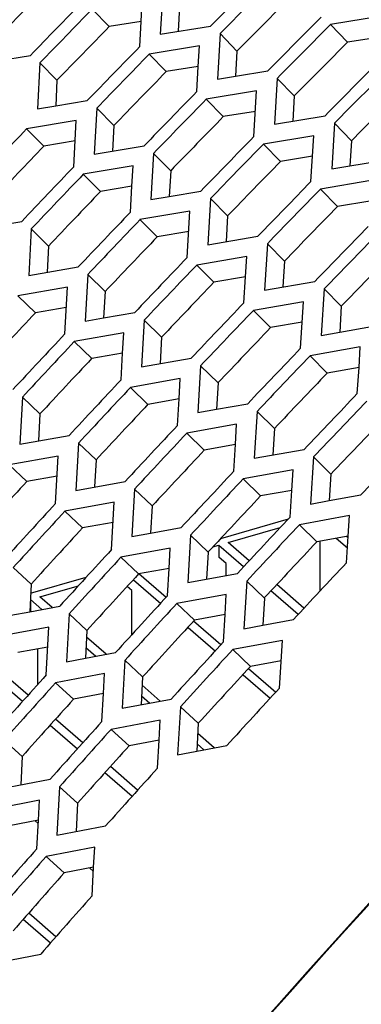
# Model space of a CAD drawing. Header units: millimetres. Extents: x 0 to 420, y 0 to 297.
# Tile 423 of 502: x 326.56 to 327.82, y 234.98 to 238.6. Entities that reach past the tile are written whole.
import ezdxf

# ---------------------------------------------------------------- set-up
doc = ezdxf.new("R2010")
doc.units = ezdxf.units.MM
doc.header["$LTSCALE"] = 23.1
doc.layers.get('0').update_dxf_attribs({"linetype": 'CONTINUOUS'})

msp = doc.modelspace()

# ---------------------------------------------------------------- linework, layer by layer
at = {"color": 3, "linetype": 'CONTINUOUS'}
for p, q in [((327.0869, 238.7157), (327.0776, 238.5482)), ((327.007, 238.5951), (327.0111, 238.6703)), ((327.0019, 238.5026), (327.007, 238.5951)), ((327.8918, 238.6143), (327.7049, 238.5839)), ((327.0776, 238.5482), (327.2626, 238.5783)), ((327.2977, 238.5508), (327.288, 238.3829)), ((327.2217, 238.5052), (327.0369, 238.475)), ((327.2174, 238.4298), (327.2217, 238.5052)), ((326.4165, 238.4404), (326.5994, 238.4702)), ((326.6343, 238.4425), (326.6255, 238.2736)), ((327.2121, 238.337), (327.2174, 238.4298)), ((327.3546, 238.3939), (327.4734, 238.4134)), ((327.288, 238.3829), (327.3546, 238.3939)), ((327.5085, 238.3859), (327.4984, 238.2176)), ((327.4323, 238.3401), (327.2471, 238.3095)), ((327.4222, 238.1715), (327.4323, 238.3401)), ((326.6925, 238.2847), (326.8087, 238.3039)), ((326.6255, 238.2736), (326.6925, 238.2847)), ((326.8436, 238.2762), (326.8345, 238.1068)), ((326.7684, 238.2302), (326.5854, 238.1998)), ((326.7594, 238.0606), (326.7684, 238.2302)), ((327.4984, 238.2176), (327.6842, 238.2485)), ((327.7193, 238.221), (327.7088, 238.0523)), ((327.6429, 238.1749), (327.4573, 238.1439)), ((327.6324, 238.006), (327.6429, 238.1749)), ((326.8345, 238.1068), (327.0181, 238.1375)), ((327.053, 238.1098), (327.0434, 237.9401)), ((327.7088, 238.0523), (327.895, 238.0836)), ((326.9776, 238.0636), (326.7941, 238.0328)), ((326.9734, 237.9887), (326.9776, 238.0636)), ((327.8534, 238.0098), (327.6675, 237.9784)), ((326.9681, 237.8936), (326.9734, 237.9887)), ((327.1108, 237.9515), (327.2275, 237.9712)), ((327.0434, 237.9401), (327.1108, 237.9515)), ((327.2624, 237.9435), (327.2524, 237.7733)), ((327.1867, 237.897), (327.0029, 237.8658)), ((327.1768, 237.7266), (327.1867, 237.897)), ((326.3858, 237.8287), (326.5677, 237.8595)), ((326.6024, 237.8315), (326.5934, 237.6604)), ((327.2524, 237.7733), (327.4369, 237.8048)), ((327.4718, 237.7771), (327.4614, 237.6065)), ((327.3959, 237.7304), (327.2116, 237.6988)), ((327.3913, 237.6552), (327.3959, 237.7304)), ((326.5934, 237.6604), (326.7757, 237.6917)), ((326.8103, 237.6637), (326.801, 237.4921)), ((327.3856, 237.5596), (327.3913, 237.6552)), ((327.4614, 237.6065), (327.6463, 237.6385)), ((326.7355, 237.6169), (326.5534, 237.5855)), ((326.7262, 237.4451), (326.7355, 237.6169)), ((327.6812, 237.6107), (327.6704, 237.4398)), ((327.605, 237.5638), (327.4204, 237.5318)), ((327.5943, 237.3926), (327.605, 237.5638)), ((326.801, 237.4921), (326.869, 237.504)), ((326.869, 237.504), (326.9836, 237.5238)), ((327.0183, 237.4959), (327.0085, 237.3239)), ((327.7382, 237.4516), (327.8556, 237.4721)), ((326.9432, 237.4488), (326.7607, 237.417)), ((326.939, 237.3742), (326.9432, 237.4488)), ((327.6704, 237.4398), (327.7382, 237.4516)), ((327.8141, 237.3972), (327.6291, 237.3647)), ((327.8093, 237.3217), (327.8141, 237.3972)), ((326.9335, 237.2766), (326.939, 237.3742)), ((327.0085, 237.3239), (327.1916, 237.356)), ((327.2262, 237.328), (327.2161, 237.1556)), ((327.8031, 237.2256), (327.8093, 237.3217)), ((327.1509, 237.2807), (326.9681, 237.2485)), ((327.1466, 237.206), (327.1509, 237.2807)), ((326.5698, 237.2125), (326.5606, 237.0392)), ((327.1408, 237.1081), (327.1466, 237.206)), ((327.2161, 237.1556), (327.2845, 237.1678)), ((327.2845, 237.1678), (327.3995, 237.1882)), ((327.4342, 237.1602), (327.4236, 236.9874)), ((327.3586, 237.1126), (327.1754, 237.08)), ((327.3541, 237.0377), (327.3586, 237.1126)), ((326.5606, 237.0392), (326.7419, 237.0714)), ((326.7763, 237.0432), (326.7667, 236.8694)), ((327.3482, 236.9396), (327.3541, 237.0377)), ((326.7018, 236.9955), (326.5207, 236.9632)), ((326.6923, 236.8215), (326.7018, 236.9955)), ((327.4236, 236.9874), (327.6075, 237.0203)), ((327.6422, 236.9923), (327.6312, 236.8191)), ((327.5664, 236.9445), (327.3827, 236.9115)), ((327.5617, 236.8695), (327.5664, 236.9445)), ((326.7667, 236.8694), (326.9484, 236.9021)), ((326.9829, 236.8738), (326.9729, 236.6996)), ((327.5555, 236.7711), (327.5617, 236.8695)), ((327.6999, 236.8316), (327.8155, 236.8525)), ((326.9081, 236.8259), (326.7267, 236.7932)), ((326.8983, 236.6515), (326.9081, 236.8259)), ((327.6312, 236.8191), (327.6999, 236.8316)), ((327.7741, 236.7764), (327.5901, 236.743)), ((327.7692, 236.7012), (327.7741, 236.7764)), ((327.042, 236.7122), (327.155, 236.7327)), ((326.9729, 236.6996), (327.042, 236.7122)), ((327.1894, 236.7045), (327.1791, 236.5299)), ((327.7628, 236.6025), (327.7692, 236.7012)), ((327.1144, 236.6563), (326.9326, 236.6231)), ((327.1101, 236.582), (327.1144, 236.6563)), ((327.1042, 236.4815), (327.1101, 236.582)), ((327.1791, 236.5299), (327.3615, 236.5634)), ((327.3959, 236.5352), (327.3852, 236.3601)), ((327.3207, 236.4867), (327.1385, 236.4531)), ((327.3162, 236.4122), (327.3207, 236.4867)), ((326.5968, 236.4227), (326.7075, 236.4431)), ((326.5272, 236.4099), (326.5968, 236.4227)), ((326.7417, 236.4146), (326.732, 236.2386)), ((327.3101, 236.3114), (327.3162, 236.4122)), ((327.3852, 236.3601), (327.4546, 236.373)), ((327.4546, 236.373), (327.5681, 236.394)), ((326.6675, 236.3661), (326.4875, 236.3328)), ((326.6579, 236.1899), (326.6675, 236.3661)), ((327.5271, 236.3171), (327.3444, 236.2831)), ((327.516, 236.1414), (327.5271, 236.3171)), ((326.8017, 236.2516), (326.9126, 236.2722)), ((326.732, 236.2386), (326.8017, 236.2516)), ((326.9468, 236.2438), (326.9367, 236.0673)), ((326.8725, 236.195), (326.692, 236.1613)), ((326.8683, 236.1211), (326.8725, 236.195)), ((326.8625, 236.0183), (326.8683, 236.1211)), ((326.9367, 236.0673), (327.1178, 236.1014)), ((327.152, 236.0729), (327.1415, 235.896)), ((327.0774, 236.0239), (326.8966, 235.9897)), ((327.073, 235.9499), (327.0774, 236.0239)), ((327.067, 235.8468), (327.073, 235.9499)), ((327.1415, 235.896), (327.3229, 235.9305)), ((326.4933, 235.7725), (326.6726, 235.8067)), ((326.7065, 235.778), (326.6967, 235.5997)), ((326.6328, 235.7287), (326.4538, 235.6944)), ((326.6288, 235.6553), (326.6328, 235.7287)), ((326.6231, 235.5502), (326.6288, 235.6553)), ((326.6967, 235.5997), (326.8764, 235.6343)), ((326.8364, 235.556), (326.657, 235.5213)), ((326.8322, 235.4825), (326.8364, 235.556)), ((326.8263, 235.3771), (326.8322, 235.4825)), ((326.5304, 235.1412), (326.6373, 235.1623))]:
    msp.add_line(p, q, dxfattribs=at)
at = {"color": 7, "linetype": 'CONTINUOUS'}
for p, q in [((326.8267, 238.6405), (326.8892, 238.5762)), ((327.1489, 238.6509), (327.144, 238.559)), ((327.007, 238.5951), (326.8892, 238.5762)), ((327.7049, 238.5839), (327.7665, 238.5187)), ((327.2977, 238.5508), (327.3598, 238.4861)), ((327.887, 238.5381), (327.7665, 238.5187)), ((327.0369, 238.475), (327.0994, 238.4107)), ((327.3598, 238.4861), (327.3546, 238.3939)), ((326.6343, 238.4425), (326.6972, 238.3787)), ((327.2174, 238.4298), (327.0994, 238.4107)), ((326.6972, 238.3787), (326.6925, 238.2847)), ((327.5085, 238.3859), (327.5706, 238.3212)), ((327.2471, 238.3095), (327.3095, 238.2451)), ((327.5706, 238.3212), (327.5652, 238.2287)), ((326.8436, 238.2762), (326.9066, 238.2123)), ((327.4278, 238.2645), (327.3095, 238.2451)), ((327.7193, 238.221), (327.7814, 238.1563)), ((326.5854, 238.1998), (326.6487, 238.1364)), ((326.9066, 238.2123), (326.9016, 238.1181)), ((326.7644, 238.1554), (326.6487, 238.1364)), ((327.7814, 238.1563), (327.7758, 238.0636)), ((327.053, 238.1098), (327.116, 238.046)), ((327.4573, 238.1439), (327.5197, 238.0796)), ((327.6382, 238.0992), (327.5197, 238.0796)), ((327.116, 238.046), (327.1108, 237.9515)), ((326.7941, 238.0328), (326.8575, 237.9694)), ((326.9734, 237.9887), (326.8575, 237.9694)), ((327.6675, 237.9784), (327.7299, 237.9141)), ((327.2624, 237.9435), (327.3253, 237.8796)), ((327.8486, 237.934), (327.7299, 237.9141)), ((327.0029, 237.8658), (327.0662, 237.8024)), ((327.3253, 237.8796), (327.3199, 237.7849)), ((326.6024, 237.8315), (326.6662, 237.7686)), ((327.1824, 237.8219), (327.0662, 237.8024)), ((326.6662, 237.7686), (326.6613, 237.6721)), ((327.4718, 237.7771), (327.5347, 237.7133)), ((327.5347, 237.7133), (327.5291, 237.6182)), ((327.2116, 237.6988), (327.275, 237.6353)), ((326.8103, 237.6637), (326.8742, 237.6008)), ((327.3913, 237.6552), (327.275, 237.6353)), ((326.8742, 237.6008), (326.869, 237.504)), ((327.6812, 237.6107), (327.7441, 237.5469)), ((326.5534, 237.5855), (326.6176, 237.523)), ((326.7314, 237.5425), (326.6176, 237.523)), ((327.4204, 237.5318), (327.4837, 237.4683)), ((327.7441, 237.5469), (327.7382, 237.4516)), ((327.0183, 237.4959), (327.0821, 237.433)), ((327.6003, 237.4884), (327.4837, 237.4683)), ((327.0821, 237.433), (327.0767, 237.3359)), ((326.7607, 237.417), (326.825, 237.3545)), ((326.939, 237.3742), (326.825, 237.3545)), ((327.6291, 237.3647), (327.6925, 237.3013)), ((327.2262, 237.328), (327.2901, 237.2651)), ((327.8093, 237.3217), (327.6925, 237.3013)), ((326.9681, 237.2485), (327.0323, 237.186)), ((327.2901, 237.2651), (327.2845, 237.1678)), ((326.5698, 237.2125), (326.6345, 237.1506)), ((327.1466, 237.206), (327.0323, 237.186)), ((326.6345, 237.1506), (326.6294, 237.0514)), ((327.4342, 237.1602), (327.498, 237.0973)), ((327.498, 237.0973), (327.4922, 236.9997)), ((327.1754, 237.08), (327.2396, 237.0175)), ((326.7763, 237.0432), (326.841, 236.9812)), ((327.3541, 237.0377), (327.2396, 237.0175)), ((327.6422, 236.9923), (327.706, 236.9294)), ((326.5207, 236.9632), (326.5858, 236.9016)), ((326.841, 236.9812), (326.8357, 236.8818)), ((326.6978, 236.9215), (326.5858, 236.9016)), ((327.706, 236.9294), (327.6999, 236.8316)), ((327.3827, 236.9115), (327.4469, 236.849)), ((326.9829, 236.8738), (327.0476, 236.8119)), ((327.5617, 236.8695), (327.4469, 236.849)), ((327.0476, 236.8119), (327.042, 236.7122)), ((326.7267, 236.7932), (326.7918, 236.7316)), ((326.9039, 236.7517), (326.7918, 236.7316)), ((327.3008, 236.6927), (327.5493, 236.7645)), ((327.3276, 236.6773), (327.5196, 236.7328)), ((327.5901, 236.743), (327.6543, 236.6805)), ((327.1894, 236.7045), (327.2541, 236.6425)), ((327.7692, 236.7012), (327.6543, 236.6805)), ((327.7688, 236.6952), (327.7631, 236.7001)), ((327.2714, 236.6611), (327.2929, 236.6673)), ((327.2929, 236.6673), (327.2929, 236.624)), ((327.2929, 236.6673), (327.3836, 236.5888)), ((327.4051, 236.6102), (327.3276, 236.6773)), ((327.6662, 236.4994), (327.6662, 236.6826)), ((327.7249, 236.6932), (327.7664, 236.6573)), ((326.9326, 236.6231), (326.9977, 236.5616)), ((327.2541, 236.6425), (327.2483, 236.5426)), ((327.3198, 236.6008), (327.2929, 236.624)), ((327.3198, 236.5557), (327.3198, 236.6008)), ((326.5365, 236.5855), (326.6021, 236.5245)), ((327.1101, 236.582), (326.9977, 236.5616)), ((327.0989, 236.4754), (326.9984, 236.5624)), ((326.6021, 236.5245), (326.5968, 236.4227)), ((326.6003, 236.4905), (326.8046, 236.5495)), ((326.6347, 236.4773), (326.7759, 236.5181)), ((326.9734, 236.5008), (326.9558, 236.516)), ((326.9786, 236.5396), (327.0791, 236.4525)), ((327.3959, 236.5352), (327.4607, 236.4732)), ((327.6067, 236.4356), (327.5065, 236.5224)), ((326.6801, 236.4381), (326.6347, 236.4773)), ((326.9734, 236.3388), (326.9734, 236.5008)), ((327.4849, 236.5011), (327.5854, 236.4141)), ((326.6001, 236.4673), (326.6001, 236.424)), ((326.6001, 236.4673), (326.642, 236.431)), ((327.1385, 236.4531), (327.2036, 236.3916)), ((327.4607, 236.4732), (327.4546, 236.373)), ((326.7417, 236.4146), (326.8072, 236.3536)), ((327.3162, 236.4122), (327.2036, 236.3916)), ((327.3007, 236.3006), (327.2002, 236.3876)), ((326.8072, 236.3536), (326.8017, 236.2516)), ((327.1804, 236.3648), (327.2809, 236.2777)), ((326.8788, 236.2659), (326.8059, 236.3291)), ((326.6635, 236.2924), (326.5534, 236.2722)), ((326.6269, 236.1555), (326.6269, 236.2857)), ((326.8039, 236.2909), (326.8408, 236.2589)), ((327.3444, 236.2831), (327.4095, 236.2216)), ((326.9468, 236.2438), (327.0124, 236.1827)), ((327.5224, 236.2425), (327.4095, 236.2216)), ((326.5908, 236.1154), (326.4905, 236.2023)), ((327.3822, 236.19), (327.4816, 236.104)), ((327.5025, 236.1258), (327.402, 236.2129)), ((326.4703, 236.1798), (326.5706, 236.0929)), ((326.692, 236.1613), (326.758, 236.1007)), ((327.0124, 236.1827), (327.0067, 236.0805)), ((327.0776, 236.0938), (327.0107, 236.1518)), ((326.8683, 236.1211), (326.758, 236.1007)), ((327.0085, 236.1136), (327.0397, 236.0867)), ((327.152, 236.0729), (327.2175, 236.0119)), ((326.7926, 235.9407), (326.6922, 236.0276)), ((327.2175, 236.0119), (327.2116, 235.9094)), ((326.672, 236.0051), (326.7723, 235.9182)), ((326.8966, 235.9897), (326.9625, 235.9291)), ((327.2764, 235.9217), (327.2154, 235.9745)), ((326.5028, 235.9504), (326.5692, 235.8903)), ((327.073, 235.9499), (326.9625, 235.9291)), ((327.2132, 235.9364), (327.2385, 235.9145)), ((326.5692, 235.8903), (326.5638, 235.786)), ((326.8737, 235.8304), (326.9741, 235.7435)), ((326.9943, 235.766), (326.8939, 235.8529)), ((326.7065, 235.778), (326.773, 235.7179)), ((326.773, 235.7179), (326.7674, 235.6133)), ((326.6288, 235.6553), (326.5206, 235.6347)), ((326.6167, 235.653), (326.6281, 235.6431)), ((326.657, 235.5213), (326.7238, 235.4617)), ((326.8322, 235.4825), (326.7238, 235.4617)), ((326.8169, 235.4796), (326.8313, 235.4671)), ((326.5732, 235.2907), (326.6736, 235.2037)), ((326.6935, 235.2264), (326.5931, 235.3134))]:
    msp.add_line(p, q, dxfattribs=at)
at = {"color": 3, "linetype": 'CONTINUOUS'}
for centre, radius, start, end in [((362.8689, 203.462), 50.0096, 135.079, 135.39698), ((362.9285, 203.4104), 50.0439, 135.079, 135.39698), ((362.3841, 203.8758), 49.7727, 135.65123, 135.9689), ((362.4437, 203.8242), 49.8071, 135.65123, 135.9689), ((363.2263, 203.1525), 50.2156, 135.079, 135.39698), ((363.2859, 203.1009), 50.2499, 135.079, 135.39698), ((362.7418, 203.5661), 49.979, 135.65123, 135.9689), ((362.8014, 203.5144), 50.0134, 135.65123, 135.9689), ((363.5838, 202.843), 50.4215, 135.079, 135.39698), ((363.6434, 202.7914), 50.4559, 135.079, 135.39698), ((363.0994, 203.2564), 50.1852, 135.65123, 135.9689), ((363.159, 203.2047), 50.2196, 135.65123, 135.9689), ((362.6664, 203.6271), 49.9711, 136.22293, 136.54034), ((363.4571, 202.9466), 50.3915, 135.65123, 135.9689), ((363.5167, 202.895), 50.4259, 135.65123, 135.9689), ((362.9646, 203.3689), 50.1432, 136.22293, 136.54034), ((363.0242, 203.3172), 50.1776, 136.22293, 136.54034), ((363.8148, 202.6369), 50.5978, 135.65123, 135.9689), ((363.8744, 202.5853), 50.6321, 135.65123, 135.9689), ((363.3224, 203.059), 50.3497, 136.22293, 136.54034), ((363.3821, 203.0073), 50.3841, 136.22293, 136.54034), ((364.1725, 202.3272), 50.804, 135.65123, 135.9689), ((364.2321, 202.2756), 50.8384, 135.65123, 135.9689), ((363.6803, 202.7491), 50.5562, 136.22293, 136.54034), ((363.7399, 202.6974), 50.5906, 136.22293, 136.54034), ((364.0381, 202.4392), 50.7627, 136.22293, 136.54034), ((364.0978, 202.3876), 50.7971, 136.22293, 136.54034), ((363.5376, 202.8698), 50.5028, 136.79418, 137.11138), ((363.5973, 202.8181), 50.5372, 136.79418, 137.11138), ((364.396, 202.1293), 50.9692, 136.22293, 136.54034), ((364.4556, 202.0777), 51.0036, 136.22293, 136.54034), ((366.5198, 200.2887), 52.2007, 134.81898, 146.75928), ((363.8956, 202.5598), 50.7095, 136.79418, 137.11138), ((363.9553, 202.5081), 50.7439, 136.79418, 137.11138), ((364.7538, 201.8194), 51.1757, 136.22293, 136.54034), ((364.8135, 201.7678), 51.2101, 136.22293, 136.54034), ((364.2536, 202.2498), 50.9162, 136.79418, 137.11138), ((364.3133, 202.1981), 50.9507, 136.79418, 137.11138), ((365.1117, 201.5095), 51.3822, 136.22293, 136.54034), ((364.6116, 201.9397), 51.1229, 136.79418, 137.11138), ((364.6713, 201.8881), 51.1574, 136.79418, 137.11138), ((364.1029, 202.3786), 50.8513, 137.36508, 137.68212), ((364.1625, 202.327), 50.8858, 137.36508, 137.68212), ((364.9696, 201.6297), 51.3296, 136.79418, 137.11138), ((365.0293, 201.578), 51.3641, 136.79418, 137.11138), ((364.461, 202.0685), 51.0582, 137.36508, 137.68212), ((364.5207, 202.0168), 51.0927, 137.36508, 137.68212), ((365.3276, 201.3197), 51.5363, 136.79418, 137.11138), ((364.8191, 201.7584), 51.2651, 137.36508, 137.68212), ((364.8788, 201.7067), 51.2995, 137.36508, 137.68212), ((365.1772, 201.4482), 51.4719, 137.36508, 137.68212), ((365.2369, 201.3966), 51.5064, 137.36508, 137.68212), ((364.66, 201.8954), 51.1885, 137.9357, 138.25264), ((364.7197, 201.8437), 51.223, 137.9357, 138.25264), ((365.5353, 201.1381), 51.6788, 137.36508, 137.68212), ((365.0182, 201.5852), 51.3955, 137.9357, 138.25264), ((365.0779, 201.5335), 51.43, 137.9357, 138.25264), ((365.3764, 201.2749), 51.6025, 137.9357, 138.25264), ((365.2086, 201.42), 51.5142, 138.50615, 138.82302), ((365.2683, 201.3683), 51.5487, 138.50615, 138.82302), ((365.5669, 201.1097), 51.7212, 138.50615, 138.82302)]:
    msp.add_arc(centre, radius, start, end, dxfattribs=at)
at = {"color": 7, "linetype": 'CONTINUOUS'}
for centre, radius, start, end in [((362.0567, 204.1592), 49.4725, 135.65123, 135.9689), ((362.8993, 203.4356), 49.9158, 135.079, 135.39698), ((362.4144, 203.8495), 49.6788, 135.65123, 135.9689), ((363.2568, 203.1261), 50.1218, 135.079, 135.39698), ((362.7721, 203.5398), 49.8851, 135.65123, 135.9689), ((363.6142, 202.8166), 50.3278, 135.079, 135.39698), ((363.1298, 203.2301), 50.0913, 135.65123, 135.9689), ((362.637, 203.6526), 49.8426, 136.22293, 136.54034), ((363.4874, 202.9204), 50.2976, 135.65123, 135.9689), ((362.9948, 203.3427), 50.0491, 136.22293, 136.54034), ((363.8451, 202.6106), 50.5038, 135.65123, 135.9689), ((363.3527, 203.0328), 50.2556, 136.22293, 136.54034), ((364.2028, 202.3009), 50.7101, 135.65123, 135.9689), ((363.7105, 202.7229), 50.4621, 136.22293, 136.54034), ((363.2098, 203.1537), 50.2019, 136.79418, 137.11138), ((364.0684, 202.413), 50.6687, 136.22293, 136.54034), ((363.5678, 202.8437), 50.4087, 136.79418, 137.11138), ((366.4511, 200.3147), 52.1299, 134.78537, 149.11005), ((364.4262, 202.1031), 50.8752, 136.22293, 136.54034), ((363.9258, 202.5337), 50.6154, 136.79418, 137.11138), ((364.7841, 201.7932), 51.0817, 136.22293, 136.54034), ((364.2838, 202.2236), 50.8221, 136.79418, 137.11138), ((363.7749, 202.6627), 50.5503, 137.36508, 137.68212), ((364.6418, 201.9136), 51.0288, 136.79418, 137.11138), ((364.133, 202.3526), 50.7571, 137.36508, 137.68212), ((364.9998, 201.6036), 51.2355, 136.79418, 137.11138), ((364.4911, 202.0424), 50.964, 137.36508, 137.68212), ((364.8492, 201.7323), 51.1709, 137.36508, 137.68212), ((365.2073, 201.4222), 51.3777, 137.36508, 137.68212), ((364.69, 201.8693), 51.0943, 137.9357, 138.25264), ((365.0482, 201.5591), 51.3013, 137.9357, 138.25264), ((365.2387, 201.3939), 51.4199, 138.50615, 138.82302)]:
    msp.add_arc(centre, radius, start, end, dxfattribs=at)

doc.saveas('drawing.dxf')
